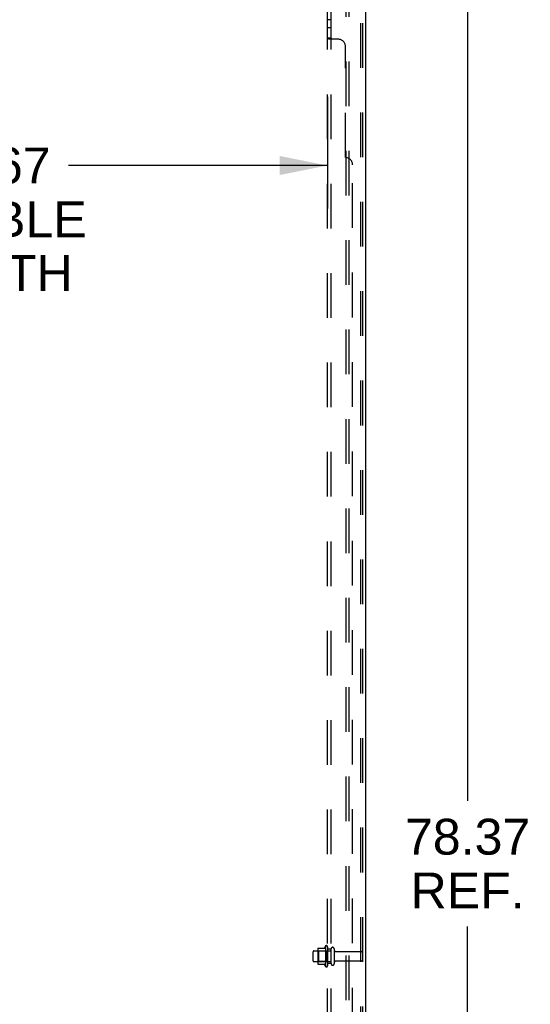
# Model space of a CAD drawing. Header units: inches. Extents: x 0 to 283, y 0 to 183.
# Tile 275 of 278: x 160 to 178, y 87 to 122. Entities that reach past the tile are written whole.
import ezdxf

# ---------------------------------------------------------------- set-up
doc = ezdxf.new("R2010")
doc.units = ezdxf.units.IN
doc.header["$LTSCALE"] = 15.583333
doc.header["$MEASUREMENT"] = 0
doc.linetypes.add('HIDDEN', pattern=[0.2, 0.1, -0.1])
doc.layers.get('0').update_dxf_attribs({"linetype": 'CONTINUOUS'})
for name, color, linetype in [('DEFAULT_2', 8, 'HIDDEN'), ('DIMENSIONS', 7, 'CONTINUOUS'), ('SUBPANEL', 7, 'CONTINUOUS')]:
    doc.layers.add(name, color=color, linetype=linetype)
doc.styles.get("Standard").update_dxf_attribs({"font": 'arial.ttf'})
doc.dimstyles.new('DIMSTYLE_1', dxfattribs={"dimtxt": 1.25, "dimasz": 1.666667, "dimexe": 0.09, "dimexo": 0.07, "dimgap": 0.0375, "dimtad": 0, "dimtih": 1, "dimtoh": 1, "dimzin": 4, "dimdsep": 46, "dimtxsty": 'Standard', "dimblk": '_FILLED', "dimblk1": '_FILLED', "dimblk2": '_FILLED', "dimcen": 0.09, "dimadec": 3, "dimazin": 1, "dimtfac": 1, "dimtdec": 3, "dimtofl": 0, "dimtmove": 0, "dimatfit": 3, "dimldrblk": '_FILLED', "dimfxl": 0, "dimtolj": 1, "dimtzin": 4, "dimarcsym": 0})

# ---------------------------------------------------------------- blocks, each defined once
blk = doc.blocks.new('_FILLED')
at = {"color": 0, "linetype": 'ByBlock'}
blk.add_solid([(0, 0), (-1, 0.2), (-1, -0.2)], dxfattribs=at)
blk = doc.blocks.new('*D7')
at = {"layer": 'DIMENSIONS', "color": 2, "linetype": 'Continuous'}
for p, q in [((173.526, 131.444), (177.556, 131.444)), ((176.056, 131.444), (176.056, 94.49)), ((176.056, 53.072), (176.056, 90.115)), ((173.552, 53.072), (177.556, 53.072))]:
    blk.add_line(p, q, dxfattribs=at)
at = {"layer": 'DIMENSIONS', "color": 2, "linetype": 'Continuous', "xscale": 1.6666666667, "yscale": 1.6666666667, "zscale": 1.6666666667}
for p, rotation in [((176.056, 131.444), 90), ((176.056, 53.072), 270)]:
    blk.add_blockref('_FILLED', p, dxfattribs=dict(at, rotation=rotation))
at = {"layer": 'DIMENSIONS', "color": 2, "linetype": 'Continuous', "insert": (176.056, 93.865), "char_height": 1.25, "width": 4.36803, "attachment_point": 2, "line_spacing_factor": 0.9}
blk.add_mtext('78.37\\PREF.', dxfattribs=at)
blk = doc.blocks.new('*D10')
at = {"layer": 'DIMENSIONS', "color": 2, "linetype": 'Continuous'}
for p, q in [((147.505, 119.03), (147.505, 115.139)), ((171.171, 119.03), (171.171, 115.139)), ((147.505, 116.639), (156.529, 116.639)), ((171.171, 116.639), (162.147, 116.639))]:
    blk.add_line(p, q, dxfattribs=at)
at = {"layer": 'DIMENSIONS', "color": 2, "linetype": 'Continuous', "xscale": 1.6666666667, "yscale": 1.6666666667, "zscale": 1.6666666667, "rotation": 180}
blk.add_blockref('_FILLED', (147.505, 116.639), dxfattribs=at)
at = {"layer": 'DIMENSIONS', "color": 2, "linetype": 'Continuous', "xscale": 1.6666666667, "yscale": 1.6666666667, "zscale": 1.6666666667}
blk.add_blockref('_FILLED', (171.171, 116.639), dxfattribs=at)
at = {"layer": 'DIMENSIONS', "color": 2, "linetype": 'Continuous', "insert": (159.338, 117.264), "char_height": 1.25, "width": 6.87732, "attachment_point": 2, "line_spacing_factor": 0.9}
blk.add_mtext('23.67\\PUSABLE\\PDEPTH', dxfattribs=at)

msp = doc.modelspace()

# ---------------------------------------------------------------- linework, layer by layer
at = {"color": 3, "linetype": 'Continuous'}
msp.add_line((172.5, 131.36), (172.5, 53.176), dxfattribs=at)
at = {"layer": 'DEFAULT_2', "color": 8, "linetype": 'HIDDEN'}
for p, q in [((171.821, 53.259), (171.821, 130.985)), ((171.925, 53.259), (171.925, 130.985)), ((172.323, 130.955), (172.323, 53.289)), ((172.396, 130.955), (172.396, 53.289)), ((170.701, 89.259), (171.296, 89.259)), ((170.835, 89.328), (170.835, 88.816)), ((170.855, 89.255), (170.835, 89.275)), ((170.846, 89.349), (171.074, 89.349)), ((171.151, 89.255), (170.855, 89.255)), ((170.855, 89.255), (170.855, 88.888)), ((171.101, 89.428), (171.101, 88.716)), ((171.151, 89.255), (171.171, 89.275)), ((171.151, 89.255), (171.151, 88.888)), ((171.171, 89.406), (171.171, 88.738)), ((171.296, 88.814), (171.296, 89.329)), ((171.406, 89.329), (171.406, 88.814)), ((170.671, 88.914), (170.671, 89.229)), ((171.469, 89.237), (172.366, 89.237)), ((171.469, 88.907), (172.366, 88.907)), ((170.701, 88.884), (171.296, 88.884)), ((170.855, 88.888), (170.835, 88.868)), ((170.846, 88.794), (171.074, 88.794)), ((171.151, 88.888), (170.855, 88.888)), ((171.151, 88.888), (171.171, 88.868))]:
    msp.add_line(p, q, dxfattribs=at)
for centre, radius, start, end in [((170.701, 89.229), 0.03, 90, 180), ((170.977, 89.328), 0.141, 174.7919, 180), ((170.846, 89.339), 0.01, 90, 174.8062), ((171.055, 89.359), 0.01, 270, 336.0321), ((171.702, 89.072), 0.698, 149.3369, 156.0321), ((171.133, 89.406), 0.0384, 0, 145.5503), ((171.351, 89.329), 0.055, 0, 180), ((171.469, 89.299), 0.0625, 180, 270), ((170.701, 88.914), 0.03, 180, 270), ((171.469, 88.844), 0.0625, 90, 180), ((172.366, 89.207), 0.03, 0, 90), ((172.366, 88.937), 0.03, 270, 360), ((170.977, 88.816), 0.141, 180, 185.2081), ((170.846, 88.804), 0.01, 185.1938, 270), ((171.055, 88.784), 0.01, 23.9679, 90), ((171.702, 89.072), 0.698, 203.9679, 210.6631), ((171.133, 88.738), 0.0384, 214.4497, 360), ((171.351, 88.814), 0.055, 180, 360)]:
    msp.add_arc(centre, radius, start, end, dxfattribs=at)
at = {"layer": 'SUBPANEL', "color": 8, "linetype": 'HIDDEN'}
for p, q in [((171.171, 55.228), (171.171, 122.916)), ((171.296, 55.228), (171.296, 122.916)), ((171.296, 121.719), (171.171, 121.719)), ((171.296, 121.438), (171.171, 121.438)), ((171.296, 121.076), (171.171, 121.076)), ((171.206, 121.051), (171.198, 121.054)), ((171.21, 121.049), (171.206, 121.051)), ((171.546, 121.041), (171.225, 121.041)), ((171.297, 121.075), (171.296, 121.076)), ((171.796, 116.916), (171.796, 120.791)), ((172.046, 61.478), (172.046, 116.666)), ((171.296, 89.322), (171.171, 89.322)), ((171.296, 88.822), (171.171, 88.822))]:
    msp.add_line(p, q, dxfattribs=at)
for points in [[(171.174, 121.069), (171.173, 121.071), (171.172, 121.073), (171.172, 121.075), (171.171, 121.076)], [(171.181, 121.063), (171.178, 121.065), (171.176, 121.067), (171.174, 121.069), (171.173, 121.071), (171.172, 121.073), (171.172, 121.075), (171.171, 121.076)], [(171.198, 121.054), (171.194, 121.056), (171.191, 121.058), (171.187, 121.059), (171.184, 121.061), (171.181, 121.063), (171.178, 121.065), (171.176, 121.067)], [(171.225, 121.041), (171.223, 121.043), (171.22, 121.044), (171.217, 121.046), (171.214, 121.048), (171.21, 121.049)], [(171.301, 121.067), (171.3, 121.069), (171.299, 121.07), (171.298, 121.072), (171.297, 121.073), (171.297, 121.075), (171.296, 121.076)], [(171.307, 121.063), (171.305, 121.064), (171.303, 121.066), (171.301, 121.067), (171.3, 121.069), (171.299, 121.07), (171.298, 121.072), (171.297, 121.073)], [(171.322, 121.041), (171.322, 121.043), (171.322, 121.044), (171.322, 121.046), (171.322, 121.048), (171.322, 121.049), (171.321, 121.051), (171.32, 121.052), (171.319, 121.054), (171.318, 121.055), (171.316, 121.057), (171.314, 121.058), (171.313, 121.059), (171.311, 121.061), (171.307, 121.063)], [(171.322, 121.041), (171.322, 121.043), (171.322, 121.044), (171.322, 121.046), (171.322, 121.048), (171.322, 121.049), (171.321, 121.051), (171.32, 121.052), (171.319, 121.054), (171.318, 121.055), (171.316, 121.057), (171.314, 121.058)]]:
    msp.add_lwpolyline(points, dxfattribs=at)
for centre in [(171.546, 120.791), (171.796, 116.666)]:
    msp.add_arc(centre, 0.25, 0, 90, dxfattribs=at)

# ---------------------------------------------------------------- dimensions: what is measured, and where the dimension line sits
at = {"layer": 'DIMENSIONS', "color": 2, "linetype": 'Continuous'}
dim = msp.add_linear_dim(base=(176.056, 131.444), p1=(173.482, 53.072), p2=(173.456, 131.444), angle=90, text='<>\\PREF.', dimstyle='DIMSTYLE_1', dxfattribs=at)
dim.commit()
dim.dimension.update_dxf_attribs({"geometry": '*D7', "text_midpoint": (176.056, 92.302), "dimtype": 160})
dim = msp.add_linear_dim(base=(171.171, 116.639), p1=(147.505, 119.1), p2=(171.171, 119.1), text='<>\\PUSABLE\\PDEPTH', dimstyle='DIMSTYLE_1', dxfattribs=at)
dim.commit()
dim.dimension.update_dxf_attribs({"geometry": '*D10', "text_midpoint": (159.338, 114.764), "dimtype": 160})

doc.saveas('drawing.dxf')
